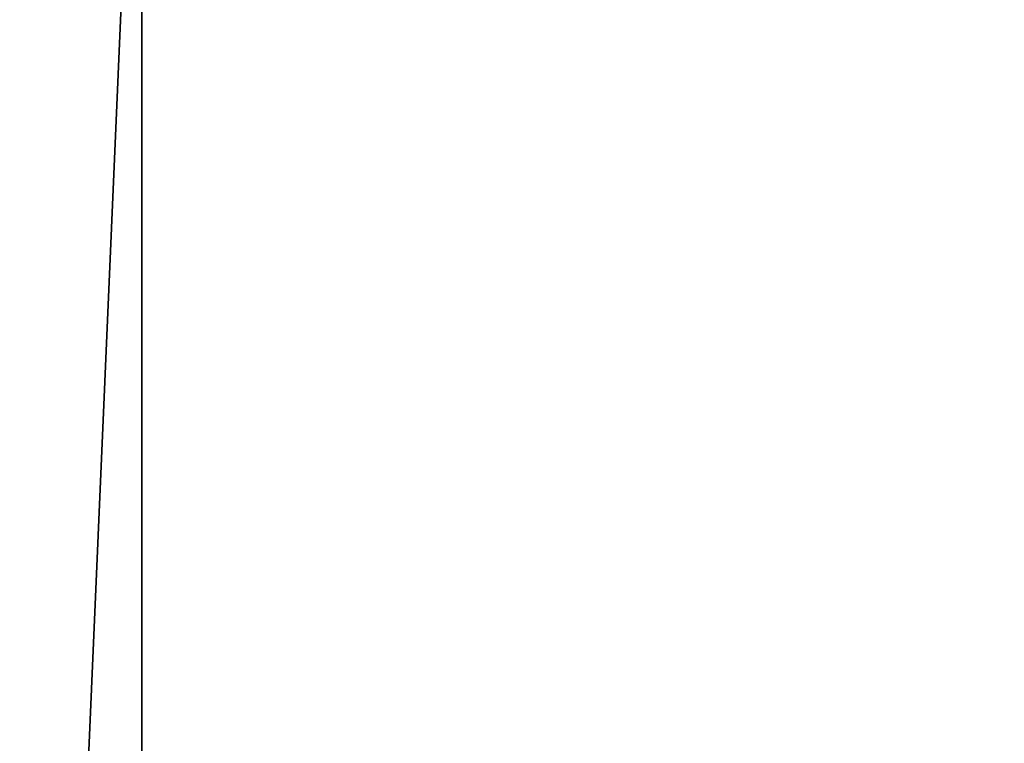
# Model space of a CAD drawing. Header units: millimetres. Extents: x -125 to 171, y -35 to 1363.
# Tile 885 of 1056: x -52.103745 to -52.10347, y 1225.69966 to 1225.699862. Entities that reach past the tile are written whole.
import ezdxf

# ---------------------------------------------------------------- set-up
doc = ezdxf.new("R2010")
doc.units = ezdxf.units.MM
doc.header["$LTSCALE"] = 65.185185
for name, color, linetype in [('2678', 7, 'CONTINUOUS'), ('2679', 7, 'CONTINUOUS'), ('2680', 7, 'CONTINUOUS'), ('2681', 7, 'CONTINUOUS')]:
    doc.layers.add(name, color=color, linetype=linetype)

msp = doc.modelspace()

# ---------------------------------------------------------------- linework, layer by layer
at = {"layer": '2678', "linetype": 'CONTINUOUS'}
for points in [[(-52.21239951, 1223.2, 294.51225568), (-52.0297879, 1223.2, 294.17593849), (-52.21239951, 1225.7, 294.51225568), (-52.21239951, 1223.2, 294.51225568)], [(-52.21239951, 1225.7, 294.51225568), (-52.0297879, 1223.2, 294.17593849), (-52.02979841, 1225.7, 294.17594735), (-52.21239951, 1225.7, 294.51225568)]]:
    msp.add_3dface(points, dxfattribs=at)
at = {"layer": '2679', "linetype": 'CONTINUOUS'}
for points in [[(-52.10370268, 1223.2, 294.87919062), (-52.21239951, 1223.2, 294.51225568), (-52.10371113, 1225.7, 294.87917976), (-52.10370268, 1223.2, 294.87919062)], [(-52.21239951, 1223.2, 294.51225568), (-52.21239951, 1225.7, 294.51225568), (-52.10371113, 1225.7, 294.87917976), (-52.21239951, 1223.2, 294.51225568)], [(-51.7674028, 1225.7, 295.06178086), (-52.10370268, 1223.2, 294.87919062), (-52.10371113, 1225.7, 294.87917976), (-51.7674028, 1225.7, 295.06178086)], [(-51.76740279, 1223.2, 295.06178086), (-52.10370268, 1223.2, 294.87919062), (-51.7674028, 1225.7, 295.06178086), (-51.76740279, 1223.2, 295.06178086)]]:
    msp.add_3dface(points, dxfattribs=at)
at = {"layer": '2680', "linetype": 'CONTINUOUS'}
for points in [[(-51.29927349, 1225.7, 296.52080625), (-52.52865076, 1225.7, 296.3915935), (-51.29932368, 1223.2, 296.52081692), (-51.29927349, 1225.7, 296.52080625)], [(-52.52865076, 1225.7, 296.3915935), (-52.5286039, 1223.2, 296.39161436), (-51.29932368, 1223.2, 296.52081692), (-52.52865076, 1225.7, 296.3915935)]]:
    msp.add_3dface(points, dxfattribs=at)
at = {"layer": '2681', "linetype": 'CONTINUOUS'}
for points in [[(-52.13100363, 1225.7, 292.60823357), (-50.90162636, 1225.7, 292.73744632), (-52.13095344, 1223.2, 292.6082229), (-52.13100363, 1225.7, 292.60823357)], [(-50.90162636, 1225.7, 292.73744632), (-50.90167321, 1223.2, 292.73742546), (-52.13095344, 1223.2, 292.6082229), (-50.90162636, 1225.7, 292.73744632)]]:
    msp.add_3dface(points, dxfattribs=at)

doc.saveas('drawing.dxf')
